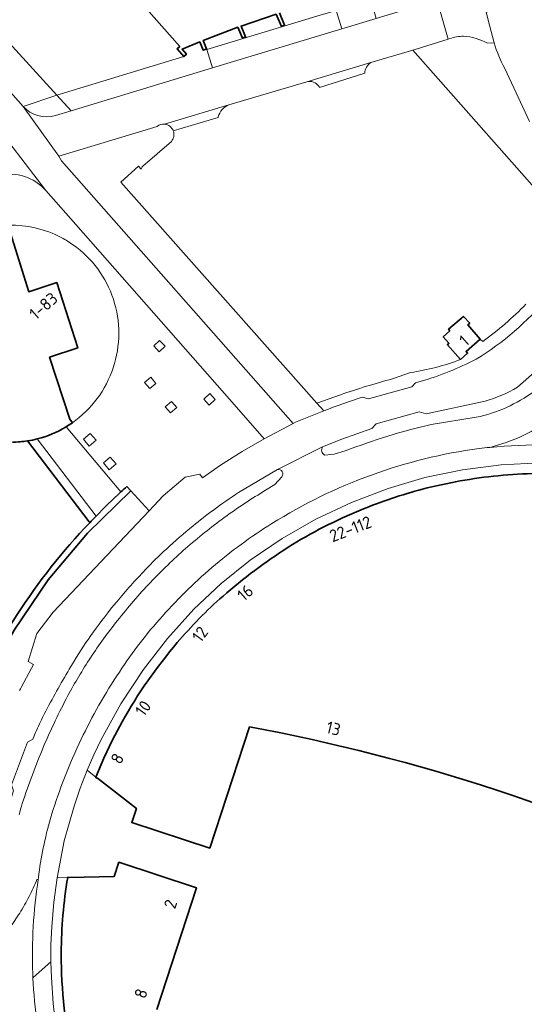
# Model space of a CAD drawing. Extents: x 150256 to 156914, y 461459 to 469481.
# Tile 538 of 656: x 154208 to 154264, y 467889 to 467999. Entities that reach past the tile are written whole.
import ezdxf
from ezdxf.enums import TextEntityAlignment as Align

# ---------------------------------------------------------------- set-up
doc = ezdxf.new("R2010")
doc.units = 0
doc.header["$LTSCALE"] = 0.75
for name, color, linetype, lineweight in [('B-RO-GK-BESCHOEIING-G', 251, 'GK-BESCHOEIING', 35), ('B-RO-GK-KADEMUUR-GV', 251, 'CONTINUOUS', 35), ('B-RO-GR-BEPLANTING_CULTUUR_BODEMBEDEKKER-GV', 251, 'CONTINUOUS', 18), ('B-RO-GR-GROENVOORZIENING-GV', 251, 'CONTINUOUS', 18), ('B-RO-OG-BEBOUWING-GV', 6, 'CONTINUOUS', 35), ('B-RO-OG-BEBOUWING-T18', 1, 'CONTINUOUS', 18), ('B-RO-OG-WATER_MEER-GV', 251, 'CONTINUOUS', 18), ('B-RO-VH-VERHARDING_ASFALT-GV', 251, 'CONTINUOUS', 18), ('B-RO-VH-VERHARDING_BETON-GV', 251, 'CONTINUOUS', 18), ('B-RO-VH-VERHARDING_BETONSTRAATSTEEN-GV', 251, 'CONTINUOUS', 18), ('B-RO-VH-VERHARDING_OPEN-GV', 251, 'CONTINUOUS', 18), ('B-RO-VH-VERHARDING_STRAATBAKSTEEN-GV', 251, 'CONTINUOUS', 18), ('B-RO-VH-VERHARDING_TEGEL-GV', 251, 'CONTINUOUS', 18)]:
    doc.layers.add(name, color=color, linetype=linetype, lineweight=lineweight)
doc.styles.add('NLCS-ISO-M200-T18', font='NLCS-ISO.ttf', dxfattribs={"height": 360})
doc.linetypes.add('GK-BESCHOEIING', pattern='A,30,-5,[1,NLCS.SHX,S=1,R=0,X=0,Y=0],-5', length=40)

msp = doc.modelspace()

# ---------------------------------------------------------------- linework, layer by layer
at = {"layer": 'B-RO-GK-BESCHOEIING-G'}
msp.add_lwpolyline([(154208.546, 467951.971), (154215.379, 467942.981)], dxfattribs=at)
msp.add_lwpolyline([(154208.546, 467951.971), (154215.379, 467942.981)], dxfattribs=at)
at = {"layer": 'B-RO-GK-KADEMUUR-GV'}
msp.add_lwpolyline([(154201.349, 467921.162), (154199.557, 467916.163), (154200.155, 467915.898), (154201.194, 467918.795), (154203.825, 467925.017), (154207.056, 467930.946), (154210.86, 467936.529), (154215.194, 467941.706), (154220.02, 467946.426), (154219.582, 467946.913)], dxfattribs=at)
msp.add_lwpolyline([(154201.349, 467921.162), (154199.557, 467916.163), (154200.155, 467915.898), (154201.194, 467918.795), (154203.825, 467925.017), (154207.056, 467930.946), (154210.86, 467936.529), (154215.194, 467941.706), (154220.02, 467946.426), (154219.582, 467946.913)], dxfattribs=at)
for points in [[(154219.582, 467946.913, 0.0031279), (154218.914, 467946.305)], [(154219.582, 467946.913, 0.0031279), (154218.914, 467946.305)], [(154218.914, 467946.305, 0.0137661), (154216.154, 467943.617)], [(154218.914, 467946.305, 0.0137661), (154216.154, 467943.617)], [(154216.154, 467943.617, 0.0048955), (154215.45, 467942.888)], [(154216.154, 467943.617, 0.0048955), (154215.45, 467942.888)], [(154215.45, 467942.888, 0.0930284), (154201.349, 467921.162)], [(154215.45, 467942.888, 0.0930284), (154201.349, 467921.162)]]:
    msp.add_lwpolyline(points, format="xyb", dxfattribs=at)
at = {"layer": 'B-RO-GR-BEPLANTING_CULTUUR_BODEMBEDEKKER-GV'}
for points in [[(154212.823, 467953.529, -0.0749354), (154209.633, 467952.197)], [(154212.823, 467953.529, -0.0749354), (154209.633, 467952.197)], [(154216.154, 467943.617, -0.0137661), (154218.914, 467946.305)], [(154216.154, 467943.617, -0.0137661), (154218.914, 467946.305)]]:
    msp.add_lwpolyline(points, format="xyb", dxfattribs=at)
for points in [[(154218.914, 467946.305), (154212.823, 467953.529)], [(154218.914, 467946.305), (154212.823, 467953.529)], [(154209.633, 467952.197), (154216.154, 467943.617)], [(154209.633, 467952.197), (154216.154, 467943.617)]]:
    msp.add_lwpolyline(points, dxfattribs=at)
at = {"layer": 'B-RO-GR-GROENVOORZIENING-GV'}
for points in [[(154222.56, 467962.524), (154223.177, 467961.868), (154223.833, 467962.485), (154223.216, 467963.141)], [(154222.56, 467962.524), (154223.177, 467961.868), (154223.833, 467962.485), (154223.216, 467963.141)], [(154221.542, 467958.471), (154222.127, 467957.788), (154222.811, 467958.373), (154222.226, 467959.056)], [(154221.542, 467958.471), (154222.127, 467957.788), (154222.811, 467958.373), (154222.226, 467959.056)], [(154229.387, 467956.563), (154228.78, 467957.226), (154228.116, 467956.619), (154228.723, 467955.955)], [(154229.387, 467956.563), (154228.78, 467957.226), (154228.116, 467956.619), (154228.723, 467955.955)], [(154225.116, 467955.679), (154224.531, 467956.362), (154223.847, 467955.777), (154224.432, 467955.094)], [(154225.116, 467955.679), (154224.531, 467956.362), (154223.847, 467955.777), (154224.432, 467955.094)], [(154214.758, 467952.166), (154215.402, 467951.401), (154216.167, 467952.046), (154215.522, 467952.81)], [(154214.758, 467952.166), (154215.402, 467951.401), (154216.167, 467952.046), (154215.522, 467952.81)], [(154216.976, 467949.535), (154217.62, 467948.771), (154218.385, 467949.415), (154217.74, 467950.18)], [(154216.976, 467949.535), (154217.62, 467948.771), (154218.385, 467949.415), (154217.74, 467950.18)]]:
    msp.add_lwpolyline(points, close=True, dxfattribs=at)
at = {"layer": 'B-RO-OG-BEBOUWING-GV'}
for points in [[(154221.746, 468000), (154225.448, 467995.799), (154225.147, 467995.536), (154225.9, 467994.675), (154226.194, 467994.951), (154225.711, 467995.5), (154227.682, 467996.309), (154228.06, 467995.4), (154228.429, 467995.558), (154228.058, 467996.472), (154231.897, 467997.937), (154232.411, 467996.713), (154232.77, 467996.87), (154232.27, 467998.074), (154236.153, 467999.397), (154236.734, 467998.026), (154237.101, 467998.187), (154236.537, 467999.535)], [(154221.746, 468000), (154225.448, 467995.799), (154225.147, 467995.536), (154225.9, 467994.675), (154226.194, 467994.951), (154225.711, 467995.5), (154227.682, 467996.309), (154228.06, 467995.4), (154228.429, 467995.558), (154228.058, 467996.472), (154231.897, 467997.937), (154232.411, 467996.713), (154232.77, 467996.87), (154232.27, 467998.074), (154236.153, 467999.397), (154236.734, 467998.026), (154237.101, 467998.187), (154236.537, 467999.535)], [(154213.528, 467953.991), (154213.251, 467954.395), (154211.001, 467961.28), (154214.129, 467962.302), (154211.798, 467969.571), (154208.68, 467968.55), (154206.466, 467975.636), (154206.481, 467975.951), (154205.839, 467975.943), (154205.201, 467975.864)], [(154213.528, 467953.991), (154213.251, 467954.395), (154211.001, 467961.28), (154214.129, 467962.302), (154211.798, 467969.571), (154208.68, 467968.55), (154206.466, 467975.636), (154206.481, 467975.951), (154205.839, 467975.943), (154205.201, 467975.864)], [(154219.044, 467920.753), (154217.991, 467918.749), (154217.026, 467916.702), (154216.151, 467914.615), (154216.127, 467914.559), (154216.24, 467914.513), (154216.324, 467914.479), (154220.644, 467911.118), (154220.124, 467909.571), (154228.786, 467906.727), (154233.185, 467920.211)], [(154219.044, 467920.753), (154217.991, 467918.749), (154217.026, 467916.702), (154216.151, 467914.615), (154216.127, 467914.559), (154216.24, 467914.513), (154216.324, 467914.479), (154220.644, 467911.118), (154220.124, 467909.571), (154228.786, 467906.727), (154233.185, 467920.211)], [(154222.899, 467888.808), (154227.322, 467902.302), (154218.689, 467905.147), (154218.166, 467903.568), (154213.175, 467903.466), (154213.016, 467903.491), (154213.011, 467903.464)], [(154222.899, 467888.808), (154227.322, 467902.302), (154218.689, 467905.147), (154218.166, 467903.568), (154213.175, 467903.466), (154213.016, 467903.491), (154213.011, 467903.464)]]:
    msp.add_lwpolyline(points, dxfattribs=at)
msp.add_lwpolyline([(154256.632, 467961.026), (154257.42, 467961.724), (154257.253, 467961.912), (154258.803, 467963.281), (154257.436, 467964.873), (154257.655, 467965.066), (154256.95, 467965.818), (154255.296, 467964.391), (154255.439, 467964.207), (154254.716, 467963.557), (154255.346, 467962.822), (154255.179, 467962.667)], close=True, dxfattribs=at)
msp.add_lwpolyline([(154256.632, 467961.026), (154257.42, 467961.724), (154257.253, 467961.912), (154258.803, 467963.281), (154257.436, 467964.873), (154257.655, 467965.066), (154256.95, 467965.818), (154255.296, 467964.391), (154255.439, 467964.207), (154254.716, 467963.557), (154255.346, 467962.822), (154255.179, 467962.667)], close=True, dxfattribs=at)
for points in [[(154209.633, 467952.197, 0.0749354), (154212.823, 467953.529)], [(154209.633, 467952.197, 0.0749354), (154212.823, 467953.529)], [(154212.823, 467953.529, 0.0197447), (154213.528, 467953.991)], [(154212.823, 467953.529, 0.0197447), (154213.528, 467953.991)], [(154208.546, 467951.971, 0.0238447), (154209.633, 467952.197)], [(154208.546, 467951.971, 0.0238447), (154209.633, 467952.197)], [(154206.881, 467951.837, 0.0360443), (154208.546, 467951.971)], [(154206.881, 467951.837, 0.0360443), (154208.546, 467951.971)], [(154260.811, 467948.108, 0.0395714), (154252.422, 467946.612)], [(154260.811, 467948.108, 0.0395714), (154252.422, 467946.612)], [(154269.404, 467948.257, 0.0410817), (154260.811, 467948.108)], [(154269.404, 467948.257, 0.0410817), (154260.811, 467948.108)], [(154252.422, 467946.612, 0.0314123), (154245.606, 467944.33)], [(154252.422, 467946.612, 0.0314123), (154245.606, 467944.33)], [(154245.606, 467944.33, 0.0421571), (154237.481, 467940.157)], [(154245.606, 467944.33, 0.0421571), (154237.481, 467940.157)], [(154237.481, 467940.157, 0.034292), (154230.255, 467934.725)], [(154237.481, 467940.157, 0.034292), (154230.255, 467934.725)], [(154230.255, 467934.725, 0.039127), (154225.176, 467929.555)], [(154230.255, 467934.725, 0.039127), (154225.176, 467929.555)], [(154225.176, 467929.555, 0.0480971), (154219.044, 467920.753)], [(154225.176, 467929.555, 0.0480971), (154219.044, 467920.753)], [(154233.185, 467920.211, -0.0669364), (154286.936, 467902.503)], [(154233.185, 467920.211, -0.0669364), (154286.936, 467902.503)], [(154213.011, 467903.464, 0.0401032), (154212.295, 467895.085)], [(154213.011, 467903.464, 0.0401032), (154212.295, 467895.085)], [(154212.295, 467895.085, 0.0120676), (154212.333, 467892.764)], [(154212.295, 467895.085, 0.0120676), (154212.333, 467892.764)], [(154212.333, 467892.764, 0.0534137), (154214.186, 467880.504)], [(154212.333, 467892.764, 0.0534137), (154214.186, 467880.504)]]:
    msp.add_lwpolyline(points, format="xyb", dxfattribs=at)
at = {"layer": 'B-RO-OG-WATER_MEER-GV'}
for points in [[(154208.546, 467951.971, -0.0360443), (154206.881, 467951.837)], [(154208.546, 467951.971, -0.0360443), (154206.881, 467951.837)], [(154201.349, 467921.162, -0.0930284), (154215.45, 467942.888)], [(154201.349, 467921.162, -0.0930284), (154215.45, 467942.888)]]:
    msp.add_lwpolyline(points, format="xyb", dxfattribs=at)
msp.add_lwpolyline([(154215.45, 467942.888), (154215.379, 467942.981), (154208.546, 467951.971)], dxfattribs=at)
msp.add_lwpolyline([(154215.45, 467942.888), (154215.379, 467942.981), (154208.546, 467951.971)], dxfattribs=at)
at = {"layer": 'B-RO-VH-VERHARDING_ASFALT-GV'}
for points in [[(154204.119, 467988.195), (154204.125, 467988.185), (154210.565, 467979.817), (154210.572, 467979.809), (154213.916, 467976.007), (154231.238, 467956.318), (154234.816, 467952.191), (154238.036, 467953.903), (154212.325, 467983.108), (154212.019, 467983.607), (154208.057, 467989.142), (154178.178, 468023.026), (154147.576, 468057.813), (154142.737, 468053.616)], [(154204.119, 467988.195), (154204.125, 467988.185), (154210.565, 467979.817), (154210.572, 467979.809), (154213.916, 467976.007), (154231.238, 467956.318), (154234.816, 467952.191), (154238.036, 467953.903), (154212.325, 467983.108), (154212.019, 467983.607), (154208.057, 467989.142), (154178.178, 468023.026), (154147.576, 468057.813), (154142.737, 468053.616)], [(154266.991, 468001.73), (154263.705, 468000.8), (154259.469, 467999.602), (154259.83, 467998.187), (154260.357, 467996.221)], [(154266.991, 468001.73), (154263.705, 468000.8), (154259.469, 467999.602), (154259.83, 467998.187), (154260.357, 467996.221)], [(154253.309, 468000.765), (154253.002, 468000.672), (154247.26, 467998.932), (154243.432, 467997.773), (154229.076, 467993.423), (154213.389, 467988.671), (154211.647, 467988.143)], [(154253.309, 468000.765), (154253.002, 468000.672), (154247.26, 467998.932), (154243.432, 467997.773), (154229.076, 467993.423), (154213.389, 467988.671), (154211.647, 467988.143)], [(154223.766, 467987.166), (154230.891, 467989.329), (154239.56, 467991.885), (154246.684, 467994.019), (154251.343, 467995.414), (154251.71, 467995.524), (154255.256, 467996.636), (154254.011, 468001.048)], [(154223.766, 467987.166), (154230.891, 467989.329), (154239.56, 467991.885), (154246.684, 467994.019), (154251.343, 467995.414), (154251.71, 467995.524), (154255.256, 467996.636), (154254.011, 468001.048)], [(154261.53, 467993.365), (154264.275, 467987.466)], [(154261.53, 467993.365), (154264.275, 467987.466)], [(154210.565, 467979.817), (154204.125, 467988.185)], [(154210.565, 467979.817), (154204.125, 467988.185)], [(154208.057, 467989.142), (154212.019, 467983.607), (154222.952, 467986.932)], [(154208.057, 467989.142), (154212.019, 467983.607), (154222.952, 467986.932)], [(154259.884, 467951.258), (154261.712, 467951.79), (154263.126, 467952.339), (154264.487, 467953.011), (154265.784, 467953.798), (154267.007, 467954.696), (154277.422, 467963.858), (154278.526, 467964.829), (154280.529, 467966.644), (154278.203, 467969.44), (154264.777, 467957.479)], [(154259.884, 467951.258), (154261.712, 467951.79), (154263.126, 467952.339), (154264.487, 467953.011), (154265.784, 467953.798), (154267.007, 467954.696), (154277.422, 467963.858), (154278.526, 467964.829), (154280.529, 467966.644), (154278.203, 467969.44), (154264.777, 467957.479)], [(154258.368, 467954.604), (154253.371, 467953.808)], [(154258.368, 467954.604), (154253.371, 467953.808)], [(154216.154, 467943.617), (154209.633, 467952.197)], [(154216.154, 467943.617), (154209.633, 467952.197)], [(154208.546, 467951.971), (154215.379, 467942.981), (154215.45, 467942.888)], [(154208.546, 467951.971), (154215.379, 467942.981), (154215.45, 467942.888)], [(154241.312, 467951.319), (154236.303, 467948.796)], [(154241.312, 467951.319), (154236.303, 467948.796)], [(154243.819, 467950.874), (154242.601, 467950.487), (154241.542, 467950.408)], [(154243.819, 467950.874), (154242.601, 467950.487), (154241.542, 467950.408)], [(154236.793, 467947.979), (154236.018, 467947.122), (154234.989, 467946.502)], [(154236.793, 467947.979), (154236.018, 467947.122), (154234.989, 467946.502)], [(154209.59, 467903.25), (154209.736, 467903.239), (154209.751, 467903.452)], [(154209.59, 467903.25), (154209.736, 467903.239), (154209.751, 467903.452)]]:
    msp.add_lwpolyline(points, dxfattribs=at)
for points in [[(154260.357, 467996.221, 0.0430035), (154261.53, 467993.365)], [(154260.357, 467996.221, 0.0430035), (154261.53, 467993.365)], [(154211.647, 467988.143, -0.2866049), (154208.057, 467989.142)], [(154211.647, 467988.143, -0.2866049), (154208.057, 467989.142)], [(154222.952, 467986.932, -0.189101), (154223.766, 467987.166)], [(154222.952, 467986.932, -0.189101), (154223.766, 467987.166)], [(154205.393, 467981.534, -0.2646667), (154210.565, 467979.817)], [(154205.393, 467981.534, -0.2646667), (154210.565, 467979.817)], [(154264.777, 467957.479, -0.1083965), (154258.368, 467954.604)], [(154264.777, 467957.479, -0.1083965), (154258.368, 467954.604)], [(154253.371, 467953.808, 0.0328595), (154243.819, 467950.874)], [(154253.371, 467953.808, 0.0328595), (154243.819, 467950.874)], [(154209.633, 467952.197, -0.0238447), (154208.546, 467951.971)], [(154209.633, 467952.197, -0.0238447), (154208.546, 467951.971)], [(154235.67, 467942.784, -0.1064265), (154258.691, 467951.136)], [(154235.67, 467942.784, -0.1064265), (154258.691, 467951.136)], [(154241.542, 467950.408, -0.4370173), (154241.312, 467951.319)], [(154241.542, 467950.408, -0.4370173), (154241.312, 467951.319)], [(154258.691, 467951.136, -0.0050621), (154259.884, 467951.258)], [(154258.691, 467951.136, -0.0050621), (154259.884, 467951.258)], [(154236.303, 467948.796, -0.7105314), (154236.793, 467947.979)], [(154236.303, 467948.796, -0.7105314), (154236.793, 467947.979)], [(154234.989, 467946.502, 0.0229647), (154230.398, 467943.46)], [(154234.989, 467946.502, 0.0229647), (154230.398, 467943.46)], [(154215.45, 467942.888, -0.0048955), (154216.154, 467943.617)], [(154215.45, 467942.888, -0.0048955), (154216.154, 467943.617)], [(154230.398, 467943.46, 0.0229985), (154226.103, 467940.013)], [(154230.398, 467943.46, 0.0229985), (154226.103, 467940.013)], [(154232.265, 467940.474, -0.0204913), (154235.67, 467942.784)], [(154232.265, 467940.474, -0.0204913), (154235.67, 467942.784)], [(154226.103, 467940.013, 0.023152), (154222.212, 467936.259)], [(154226.103, 467940.013, 0.023152), (154222.212, 467936.259)], [(154229.031, 467937.908, -0.0186121), (154232.265, 467940.474)], [(154229.031, 467937.908, -0.0186121), (154232.265, 467940.474)], [(154226.016, 467935.135, -0.01867), (154229.031, 467937.908)], [(154226.016, 467935.135, -0.01867), (154229.031, 467937.908)], [(154222.212, 467936.259, 0.0223078), (154218.532, 467932.01)], [(154222.212, 467936.259, 0.0223078), (154218.532, 467932.01)], [(154223.192, 467932.131, -0.0185347), (154226.016, 467935.135)], [(154223.192, 467932.131, -0.0185347), (154226.016, 467935.135)], [(154218.532, 467932.01, 0.0220864), (154215.549, 467927.886)], [(154218.532, 467932.01, 0.0220864), (154215.549, 467927.886)], [(154220.775, 467929.156, -0.0185394), (154223.192, 467932.131)], [(154220.775, 467929.156, -0.0185394), (154223.192, 467932.131)], [(154218.473, 467925.87, -0.0175603), (154220.775, 467929.156)], [(154218.473, 467925.87, -0.0175603), (154220.775, 467929.156)], [(154215.549, 467927.886, 0.0231234), (154213.038, 467923.667)], [(154215.549, 467927.886, 0.0231234), (154213.038, 467923.667)], [(154216.215, 467922.122, -0.0176375), (154218.473, 467925.87)], [(154216.215, 467922.122, -0.0176375), (154218.473, 467925.87)], [(154213.038, 467923.667, 0.0228318), (154210.335, 467918.011)], [(154213.038, 467923.667, 0.0228318), (154210.335, 467918.011)], [(154214.286, 467918.34, -0.017697), (154216.215, 467922.122)], [(154214.286, 467918.34, -0.017697), (154216.215, 467922.122)], [(154212.447, 467913.995, -0.0177554), (154214.286, 467918.34)], [(154212.447, 467913.995, -0.0177554), (154214.286, 467918.34)], [(154210.335, 467918.011, 0.0216724), (154207.97, 467911.694)], [(154210.335, 467918.011, 0.0216724), (154207.97, 467911.694)], [(154211.111, 467910.025, -0.0206858), (154212.447, 467913.995)], [(154211.111, 467910.025, -0.0206858), (154212.447, 467913.995)], [(154207.97, 467911.694, 0.0208931), (154207.609, 467910.409)], [(154207.97, 467911.694, 0.0208931), (154207.609, 467910.409)], [(154210.299, 467906.766, -0.0202916), (154211.111, 467910.025)], [(154210.299, 467906.766, -0.0202916), (154211.111, 467910.025)], [(154209.751, 467903.452, -0.0205557), (154210.299, 467906.766)], [(154209.751, 467903.452, -0.0205557), (154210.299, 467906.766)], [(154208.722, 467901.335, 0.0240503), (154209.59, 467903.25)], [(154208.722, 467901.335, 0.0240503), (154209.59, 467903.25)], [(154207.682, 467899.507, 0.0238272), (154208.722, 467901.335)], [(154207.682, 467899.507, 0.0238272), (154208.722, 467901.335)], [(154206.525, 467897.844, 0.023414), (154207.682, 467899.507)], [(154206.525, 467897.844, 0.023414), (154207.682, 467899.507)]]:
    msp.add_lwpolyline(points, format="xyb", dxfattribs=at)
at = {"layer": 'B-RO-VH-VERHARDING_BETON-GV'}
for points in [[(154266.294, 467967.928, -0.0849222), (154258.369, 467961.063)], [(154266.294, 467967.928, -0.0849222), (154258.369, 467961.063)], [(154258.369, 467961.063, -0.0478476), (154252.263, 467958.605)], [(154258.369, 467961.063, -0.0478476), (154252.263, 467958.605)], [(154259.355, 467956.39, 0.0681731), (154262.947, 467957.949)], [(154259.355, 467956.39, 0.0681731), (154262.947, 467957.949)], [(154245.69, 467956.84, 0.0126736), (154241.441, 467955.308)], [(154245.69, 467956.84, 0.0126736), (154241.441, 467955.308)], [(154241.441, 467955.308, 0.0041682), (154239.952, 467954.712)], [(154241.441, 467955.308, 0.0041682), (154239.952, 467954.712)], [(154229.19, 467944.29, -0.0119271), (154231.994, 467946.249)], [(154229.19, 467944.29, -0.0119271), (154231.994, 467946.249)], [(154226.927, 467942.531, -0.0144431), (154229.19, 467944.29)], [(154226.927, 467942.531, -0.0144431), (154229.19, 467944.29)], [(154223.966, 467939.955, -0.0135426), (154226.927, 467942.531)], [(154223.966, 467939.955, -0.0135426), (154226.927, 467942.531)], [(154221.618, 467937.647, -0.0163218), (154223.966, 467939.955)], [(154221.618, 467937.647, -0.0163218), (154223.966, 467939.955)], [(154218.448, 467934.09, -0.0164889), (154221.618, 467937.647)], [(154218.448, 467934.09, -0.0164889), (154221.618, 467937.647)], [(154215.867, 467930.748, -0.0187563), (154218.448, 467934.09)], [(154215.867, 467930.748, -0.0187563), (154218.448, 467934.09)], [(154213.735, 467927.516, -0.0186242), (154215.867, 467930.748)], [(154213.735, 467927.516, -0.0186242), (154215.867, 467930.748)], [(154210.933, 467922.626, -0.0127207), (154213.735, 467927.516)], [(154210.933, 467922.626, -0.0127207), (154213.735, 467927.516)], [(154209.987, 467920.759, -0.0138885), (154210.933, 467922.626)], [(154209.987, 467920.759, -0.0138885), (154210.933, 467922.626)], [(154209.137, 467918.847, -0.013684), (154209.987, 467920.759)], [(154209.137, 467918.847, -0.013684), (154209.987, 467920.759)]]:
    msp.add_lwpolyline(points, format="xyb", dxfattribs=at)
for points in [[(154262.947, 467957.949), (154272.677, 467966.526)], [(154262.947, 467957.949), (154272.677, 467966.526)], [(154252.263, 467958.605), (154251.638, 467958.438), (154251.216, 467957.992), (154246.404, 467956.661), (154245.69, 467956.84)], [(154252.263, 467958.605), (154251.638, 467958.438), (154251.216, 467957.992), (154246.404, 467956.661), (154245.69, 467956.84)], [(154231.994, 467946.249), (154236.303, 467948.796), (154241.312, 467951.319), (154243.463, 467952.175), (154246.787, 467953.339), (154247.267, 467953.866), (154252.039, 467955.217), (154252.807, 467954.986), (154259.355, 467956.39)], [(154231.994, 467946.249), (154236.303, 467948.796), (154241.312, 467951.319), (154243.463, 467952.175), (154246.787, 467953.339), (154247.267, 467953.866), (154252.039, 467955.217), (154252.807, 467954.986), (154259.355, 467956.39)], [(154239.952, 467954.712), (154238.296, 467954.041), (154238.036, 467953.903), (154234.816, 467952.191), (154232.367, 467950.791), (154229.985, 467949.284), (154227.966, 467947.889), (154227.674, 467948.297), (154226.051, 467947.949), (154223.616, 467945.861), (154222.042, 467944.197), (154211.402, 467932.952), (154209.585, 467930.555), (154208.619, 467927.463), (154209.221, 467927.124), (154208.989, 467926.733), (154207.829, 467924.591), (154207.754, 467924.431), (154207.665, 467924.253)], [(154239.952, 467954.712), (154238.296, 467954.041), (154238.036, 467953.903), (154234.816, 467952.191), (154232.367, 467950.791), (154229.985, 467949.284), (154227.966, 467947.889), (154227.674, 467948.297), (154226.051, 467947.949), (154223.616, 467945.861), (154222.042, 467944.197), (154211.402, 467932.952), (154209.585, 467930.555), (154208.619, 467927.463), (154209.221, 467927.124), (154208.989, 467926.733), (154207.829, 467924.591), (154207.754, 467924.431), (154207.665, 467924.253)], [(154206.706, 467912.181), (154206.982, 467913.086), (154206.768, 467913.774), (154208.564, 467918.505), (154209.137, 467918.847)], [(154206.706, 467912.181), (154206.982, 467913.086), (154206.768, 467913.774), (154208.564, 467918.505), (154209.137, 467918.847)]]:
    msp.add_lwpolyline(points, dxfattribs=at)
at = {"layer": 'B-RO-VH-VERHARDING_BETONSTRAATSTEEN-GV'}
for points in [[(154259.634, 467996.166), (154260.357, 467996.221), (154259.83, 467998.187), (154259.469, 467999.602), (154258.091, 468004.998), (154257.936, 468004.964), (154257.477, 468004.863), (154256.5, 468003.212)], [(154259.634, 467996.166), (154260.357, 467996.221), (154259.83, 467998.187), (154259.469, 467999.602), (154258.091, 468004.998), (154257.936, 468004.964), (154257.477, 468004.863), (154256.5, 468003.212)], [(154254.011, 468001.048), (154255.256, 467996.636), (154255.436, 467996.692)], [(154254.011, 468001.048), (154255.256, 467996.636), (154255.436, 467996.692)], [(154255.436, 467996.692), (154255.256, 467996.636), (154251.71, 467995.524), (154251.343, 467995.414), (154267.962, 467976.581)], [(154255.436, 467996.692), (154255.256, 467996.636), (154251.71, 467995.524), (154251.343, 467995.414), (154267.962, 467976.581)], [(154260.357, 467996.221), (154259.634, 467996.166)], [(154260.357, 467996.221), (154259.634, 467996.166)], [(154246.684, 467994.019), (154239.56, 467991.885)], [(154246.684, 467994.019), (154239.56, 467991.885)], [(154240.982, 467991.264), (154245.998, 467992.831)], [(154240.982, 467991.264), (154245.998, 467992.831)], [(154264.275, 467987.466), (154261.53, 467993.365)], [(154264.275, 467987.466), (154261.53, 467993.365)], [(154211.803, 467990.409), (154208.057, 467989.142)], [(154211.803, 467990.409), (154208.057, 467989.142)], [(154211.647, 467988.143), (154213.389, 467988.671), (154211.803, 467990.409)], [(154211.647, 467988.143), (154213.389, 467988.671), (154211.803, 467990.409)], [(154230.891, 467989.329), (154223.766, 467987.166)], [(154230.891, 467989.329), (154223.766, 467987.166)], [(154224.738, 467986.425), (154229.722, 467987.928), (154229.733, 467987.973)], [(154224.738, 467986.425), (154229.722, 467987.928), (154229.733, 467987.973)], [(154222.952, 467986.932), (154212.019, 467983.607), (154212.325, 467983.108), (154238.036, 467953.903), (154238.296, 467954.041), (154239.952, 467954.712)], [(154222.952, 467986.932), (154212.019, 467983.607), (154212.325, 467983.108), (154238.036, 467953.903), (154238.296, 467954.041), (154239.952, 467954.712)], [(154221.37, 467982.519), (154224.531, 467985.257)], [(154221.37, 467982.519), (154224.531, 467985.257)], [(154240.691, 467956.154), (154218.898, 467980.73), (154220.89, 467982.505), (154221.178, 467982.159)], [(154240.691, 467956.154), (154218.898, 467980.73), (154220.89, 467982.505), (154221.178, 467982.159)], [(154213.916, 467976.007), (154210.572, 467979.809), (154210.565, 467979.817)], [(154213.916, 467976.007), (154210.572, 467979.809), (154210.565, 467979.817)], [(154219.582, 467946.913), (154220.02, 467946.426), (154222.042, 467944.197), (154223.616, 467945.861), (154226.051, 467947.949), (154227.674, 467948.297), (154227.966, 467947.889), (154229.985, 467949.284), (154232.367, 467950.791), (154234.816, 467952.191), (154231.238, 467956.318), (154213.916, 467976.007)], [(154219.582, 467946.913), (154220.02, 467946.426), (154222.042, 467944.197), (154223.616, 467945.861), (154226.051, 467947.949), (154227.674, 467948.297), (154227.966, 467947.889), (154229.985, 467949.284), (154232.367, 467950.791), (154234.816, 467952.191), (154231.238, 467956.318), (154213.916, 467976.007)], [(154272.677, 467966.526), (154262.947, 467957.949)], [(154272.677, 467966.526), (154262.947, 467957.949)], [(154259.115, 467963.028), (154258.803, 467963.281), (154257.253, 467961.912), (154257.42, 467961.724), (154256.632, 467961.026)], [(154259.115, 467963.028), (154258.803, 467963.281), (154257.253, 467961.912), (154257.42, 467961.724), (154256.632, 467961.026)], [(154291.887, 467945.32), (154292.918, 467946.209), (154281.662, 467959.029), (154277.422, 467963.858), (154267.007, 467954.696), (154265.784, 467953.798), (154264.487, 467953.011), (154263.126, 467952.339), (154261.712, 467951.79), (154259.884, 467951.258)], [(154291.887, 467945.32), (154292.918, 467946.209), (154281.662, 467959.029), (154277.422, 467963.858), (154267.007, 467954.696), (154265.784, 467953.798), (154264.487, 467953.011), (154263.126, 467952.339), (154261.712, 467951.79), (154259.884, 467951.258)], [(154245.69, 467956.84), (154246.404, 467956.661), (154251.216, 467957.992), (154251.638, 467958.438), (154252.263, 467958.605)], [(154245.69, 467956.84), (154246.404, 467956.661), (154251.216, 467957.992), (154251.638, 467958.438), (154252.263, 467958.605)], [(154251.078, 467959.571), (154249.072, 467958.87)], [(154251.078, 467959.571), (154249.072, 467958.87)], [(154243.306, 467957.102), (154240.691, 467956.154), (154241.441, 467955.308)], [(154243.306, 467957.102), (154240.691, 467956.154), (154241.441, 467955.308)], [(154259.355, 467956.39), (154252.807, 467954.986), (154252.039, 467955.217), (154247.267, 467953.866), (154246.787, 467953.339), (154243.463, 467952.175), (154241.312, 467951.319)], [(154259.355, 467956.39), (154252.807, 467954.986), (154252.039, 467955.217), (154247.267, 467953.866), (154246.787, 467953.339), (154243.463, 467952.175), (154241.312, 467951.319)], [(154241.441, 467955.308), (154240.691, 467956.154)], [(154241.441, 467955.308), (154240.691, 467956.154)], [(154253.371, 467953.808), (154258.368, 467954.604)], [(154253.371, 467953.808), (154258.368, 467954.604)], [(154212.823, 467953.529), (154218.914, 467946.305)], [(154212.823, 467953.529), (154218.914, 467946.305)], [(154241.542, 467950.408), (154242.601, 467950.487), (154243.819, 467950.874)], [(154241.542, 467950.408), (154242.601, 467950.487), (154243.819, 467950.874)], [(154209.135, 467892.787), (154209.154, 467892.32), (154209.854, 467892.937), (154211.14, 467894.069), (154211.154, 467896.026), (154211.234, 467897.977), (154211.465, 467900.715), (154211.829, 467903.44), (154212.634, 467907.524), (154213.714, 467911.382), (154214.403, 467913.391), (154215.176, 467915.373), (154215.927, 467917.093), (154216.736, 467918.786), (154218.927, 467922.773), (154221.416, 467926.577), (154224.074, 467930.035), (154227.007, 467933.266), (154230.038, 467936.12), (154233.287, 467938.724), (154236.838, 467941.133), (154240.558, 467943.266), (154244.505, 467945.137), (154248.585, 467946.693), (154252.665, 467947.902), (154256.834, 467948.777), (154261.136, 467949.333), (154265.469, 467949.546)], [(154209.135, 467892.787), (154209.154, 467892.32), (154209.854, 467892.937), (154211.14, 467894.069), (154211.154, 467896.026), (154211.234, 467897.977), (154211.465, 467900.715), (154211.829, 467903.44), (154212.634, 467907.524), (154213.714, 467911.382), (154214.403, 467913.391), (154215.176, 467915.373), (154215.927, 467917.093), (154216.736, 467918.786), (154218.927, 467922.773), (154221.416, 467926.577), (154224.074, 467930.035), (154227.007, 467933.266), (154230.038, 467936.12), (154233.287, 467938.724), (154236.838, 467941.133), (154240.558, 467943.266), (154244.505, 467945.137), (154248.585, 467946.693), (154252.665, 467947.902), (154256.834, 467948.777), (154261.136, 467949.333), (154265.469, 467949.546)], [(154236.303, 467948.796), (154231.994, 467946.249)], [(154236.303, 467948.796), (154231.994, 467946.249)], [(154234.989, 467946.502), (154236.018, 467947.122), (154236.793, 467947.979)], [(154234.989, 467946.502), (154236.018, 467947.122), (154236.793, 467947.979)], [(154207.665, 467924.253), (154207.754, 467924.431), (154207.829, 467924.591), (154208.989, 467926.733), (154209.221, 467927.124), (154208.619, 467927.463), (154209.585, 467930.555), (154211.402, 467932.952), (154222.042, 467944.197), (154220.02, 467946.426), (154215.194, 467941.706), (154210.86, 467936.529), (154207.056, 467930.946)], [(154207.665, 467924.253), (154207.754, 467924.431), (154207.829, 467924.591), (154208.989, 467926.733), (154209.221, 467927.124), (154208.619, 467927.463), (154209.585, 467930.555), (154211.402, 467932.952), (154222.042, 467944.197), (154220.02, 467946.426), (154215.194, 467941.706), (154210.86, 467936.529), (154207.056, 467930.946)], [(154209.137, 467918.847), (154208.564, 467918.505), (154206.768, 467913.774), (154206.982, 467913.086), (154206.706, 467912.181)], [(154209.137, 467918.847), (154208.564, 467918.505), (154206.768, 467913.774), (154206.982, 467913.086), (154206.706, 467912.181)], [(154209.751, 467903.452), (154209.736, 467903.239)], [(154209.751, 467903.452), (154209.736, 467903.239)], [(154211.74, 467886.573), (154211.394, 467889.444), (154211.194, 467892.333), (154211.14, 467894.069), (154209.854, 467892.937), (154209.154, 467892.32)], [(154211.74, 467886.573), (154211.394, 467889.444), (154211.194, 467892.333), (154211.14, 467894.069), (154209.854, 467892.937), (154209.154, 467892.32)]]:
    msp.add_lwpolyline(points, dxfattribs=at)
for points in [[(154243.432, 467997.773), (154242.821, 467999.788), (154241.06, 467999.303), (154228.457, 467995.466), (154229.076, 467993.423)], [(154243.432, 467997.773), (154242.821, 467999.788), (154241.06, 467999.303), (154228.457, 467995.466), (154229.076, 467993.423)], [(154222.56, 467962.524), (154223.216, 467963.141), (154223.833, 467962.485), (154223.177, 467961.868)], [(154222.56, 467962.524), (154223.216, 467963.141), (154223.833, 467962.485), (154223.177, 467961.868)], [(154221.542, 467958.471), (154222.226, 467959.056), (154222.811, 467958.373), (154222.127, 467957.788)], [(154221.542, 467958.471), (154222.226, 467959.056), (154222.811, 467958.373), (154222.127, 467957.788)], [(154229.387, 467956.563), (154228.723, 467955.955), (154228.116, 467956.619), (154228.78, 467957.226)], [(154229.387, 467956.563), (154228.723, 467955.955), (154228.116, 467956.619), (154228.78, 467957.226)], [(154225.116, 467955.679), (154224.432, 467955.094), (154223.847, 467955.777), (154224.531, 467956.362)], [(154225.116, 467955.679), (154224.432, 467955.094), (154223.847, 467955.777), (154224.531, 467956.362)], [(154214.758, 467952.166), (154215.522, 467952.81), (154216.167, 467952.046), (154215.402, 467951.401)], [(154214.758, 467952.166), (154215.522, 467952.81), (154216.167, 467952.046), (154215.402, 467951.401)], [(154216.976, 467949.535), (154217.74, 467950.18), (154218.385, 467949.415), (154217.62, 467948.771)], [(154216.976, 467949.535), (154217.74, 467950.18), (154218.385, 467949.415), (154217.62, 467948.771)]]:
    msp.add_lwpolyline(points, close=True, dxfattribs=at)
for points in [[(154256.976, 467996.952, 0.0688422), (154255.436, 467996.692)], [(154255.436, 467996.692, -0.0688422), (154256.976, 467996.952)], [(154256.976, 467996.952, 0.0688422), (154255.436, 467996.692)], [(154255.436, 467996.692, -0.0688422), (154256.976, 467996.952)], [(154259.634, 467996.166, 0.1061572), (154256.976, 467996.952)], [(154256.976, 467996.952, -0.1061572), (154259.634, 467996.166)], [(154259.634, 467996.166, 0.1061572), (154256.976, 467996.952)], [(154256.976, 467996.952, -0.1061572), (154259.634, 467996.166)], [(154261.53, 467993.365, -0.0430035), (154260.357, 467996.221)], [(154261.53, 467993.365, -0.0430035), (154260.357, 467996.221)], [(154245.998, 467992.831, -0.2573217), (154246.684, 467994.019)], [(154245.998, 467992.831, -0.2573217), (154246.684, 467994.019)], [(154239.56, 467991.885, -0.1552486), (154240.32, 467991.845)], [(154239.56, 467991.885, -0.1552486), (154240.32, 467991.845)], [(154240.32, 467991.845, -0.1543182), (154240.917, 467991.373)], [(154240.32, 467991.845, -0.1543182), (154240.917, 467991.373)], [(154240.917, 467991.373, -0.0243394), (154240.982, 467991.264)], [(154240.917, 467991.373, -0.0243394), (154240.982, 467991.264)], [(154230.152, 467988.787, -0.1163254), (154230.891, 467989.329)], [(154230.152, 467988.787, -0.1163254), (154230.891, 467989.329)], [(154208.057, 467989.142, 0.2866049), (154211.647, 467988.143)], [(154208.057, 467989.142, 0.2866049), (154211.647, 467988.143)], [(154229.733, 467987.973, -0.1172574), (154230.152, 467988.787)], [(154229.733, 467987.973, -0.1172574), (154230.152, 467988.787)], [(154223.766, 467987.166, 0.189101), (154222.952, 467986.932)], [(154223.766, 467987.166, 0.189101), (154222.952, 467986.932)], [(154223.766, 467987.166, -0.2866926), (154224.738, 467986.425)], [(154224.738, 467986.425, 0.2866926), (154223.766, 467987.166)], [(154223.766, 467987.166, -0.2866926), (154224.738, 467986.425)], [(154224.738, 467986.425, 0.2866926), (154223.766, 467987.166)], [(154224.531, 467985.257, 0.2766524), (154224.738, 467986.425)], [(154224.531, 467985.257, 0.2766524), (154224.738, 467986.425)], [(154210.565, 467979.817, 0.2646667), (154205.393, 467981.534)], [(154210.565, 467979.817, 0.2646667), (154205.393, 467981.534)], [(154221.178, 467982.159, -0.1885814), (154221.37, 467982.519)], [(154221.178, 467982.159, -0.1885814), (154221.37, 467982.519)], [(154206.481, 467975.951, -0.0615654), (154209.397, 467975.649)], [(154206.481, 467975.951, -0.0615654), (154209.397, 467975.649)], [(154209.397, 467975.649, -0.065969), (154212.341, 467974.546)], [(154209.397, 467975.649, -0.065969), (154212.341, 467974.546)], [(154212.341, 467974.546, -0.0320269), (154213.637, 467973.745)], [(154212.341, 467974.546, -0.0320269), (154213.637, 467973.745)], [(154213.637, 467973.745, -0.1605692), (154218.079, 467967.713)], [(154213.637, 467973.745, -0.1605692), (154218.079, 467967.713)], [(154218.079, 467967.713, -0.1606255), (154218.06, 467960.099)], [(154218.079, 467967.713, -0.1606255), (154218.06, 467960.099)], [(154258.369, 467961.063, 0.0849222), (154266.294, 467967.928)], [(154258.369, 467961.063, 0.0849222), (154266.294, 467967.928)], [(154263.898, 467967.173, -0.0412163), (154259.115, 467963.028)], [(154263.898, 467967.173, -0.0412163), (154259.115, 467963.028)], [(154256.632, 467961.026, -0.0545827), (154251.078, 467959.571)], [(154256.632, 467961.026, -0.0545827), (154251.078, 467959.571)], [(154252.263, 467958.605, 0.0478476), (154258.369, 467961.063)], [(154252.263, 467958.605, 0.0478476), (154258.369, 467961.063)], [(154218.06, 467960.099, -0.1597771), (154213.528, 467953.991)], [(154218.06, 467960.099, -0.1597771), (154213.528, 467953.991)], [(154249.072, 467958.87, 0.0187735), (154243.306, 467957.102)], [(154249.072, 467958.87, 0.0187735), (154243.306, 467957.102)], [(154258.368, 467954.604, 0.1083965), (154264.777, 467957.479)], [(154258.368, 467954.604, 0.1083965), (154264.777, 467957.479)], [(154262.947, 467957.949, -0.0681731), (154259.355, 467956.39)], [(154262.947, 467957.949, -0.0681731), (154259.355, 467956.39)], [(154241.441, 467955.308, -0.0126736), (154245.69, 467956.84)], [(154241.441, 467955.308, -0.0126736), (154245.69, 467956.84)], [(154239.952, 467954.712, -0.0041682), (154241.441, 467955.308)], [(154239.952, 467954.712, -0.0041682), (154241.441, 467955.308)], [(154213.528, 467953.991, -0.0197447), (154212.823, 467953.529)], [(154213.528, 467953.991, -0.0197447), (154212.823, 467953.529)], [(154243.819, 467950.874, -0.0328595), (154253.371, 467953.808)], [(154243.819, 467950.874, -0.0328595), (154253.371, 467953.808)], [(154258.691, 467951.136, 0.1064265), (154235.67, 467942.784)], [(154258.691, 467951.136, 0.1064265), (154235.67, 467942.784)], [(154241.312, 467951.319, 0.4370173), (154241.542, 467950.408)], [(154241.312, 467951.319, 0.4370173), (154241.542, 467950.408)], [(154259.884, 467951.258, 0.0050621), (154258.691, 467951.136)], [(154259.884, 467951.258, 0.0050621), (154258.691, 467951.136)], [(154272.692, 467951.146, 0.0507511), (154259.884, 467951.258)], [(154259.884, 467951.258, -0.0507511), (154272.692, 467951.146)], [(154272.692, 467951.146, 0.0507511), (154259.884, 467951.258)], [(154259.884, 467951.258, -0.0507511), (154272.692, 467951.146)], [(154236.793, 467947.979, 0.7105314), (154236.303, 467948.796)], [(154236.793, 467947.979, 0.7105314), (154236.303, 467948.796)], [(154218.914, 467946.305, -0.0031279), (154219.582, 467946.913)], [(154218.914, 467946.305, -0.0031279), (154219.582, 467946.913)], [(154231.994, 467946.249, 0.0119271), (154229.19, 467944.29)], [(154231.994, 467946.249, 0.0119271), (154229.19, 467944.29)], [(154230.398, 467943.46, -0.0229647), (154234.989, 467946.502)], [(154230.398, 467943.46, -0.0229647), (154234.989, 467946.502)], [(154226.103, 467940.013, -0.0229985), (154230.398, 467943.46)], [(154226.103, 467940.013, -0.0229985), (154230.398, 467943.46)], [(154229.19, 467944.29, 0.0144431), (154226.927, 467942.531)], [(154229.19, 467944.29, 0.0144431), (154226.927, 467942.531)], [(154226.927, 467942.531, 0.0135426), (154223.966, 467939.955)], [(154226.927, 467942.531, 0.0135426), (154223.966, 467939.955)], [(154235.67, 467942.784, 0.0204913), (154232.265, 467940.474)], [(154235.67, 467942.784, 0.0204913), (154232.265, 467940.474)], [(154222.212, 467936.259, -0.023152), (154226.103, 467940.013)], [(154222.212, 467936.259, -0.023152), (154226.103, 467940.013)], [(154232.265, 467940.474, 0.0186121), (154229.031, 467937.908)], [(154232.265, 467940.474, 0.0186121), (154229.031, 467937.908)], [(154223.966, 467939.955, 0.0163218), (154221.618, 467937.647)], [(154223.966, 467939.955, 0.0163218), (154221.618, 467937.647)], [(154229.031, 467937.908, 0.01867), (154226.016, 467935.135)], [(154229.031, 467937.908, 0.01867), (154226.016, 467935.135)], [(154221.618, 467937.647, 0.0164889), (154218.448, 467934.09)], [(154221.618, 467937.647, 0.0164889), (154218.448, 467934.09)], [(154218.532, 467932.01, -0.0223078), (154222.212, 467936.259)], [(154218.532, 467932.01, -0.0223078), (154222.212, 467936.259)], [(154226.016, 467935.135, 0.0185347), (154223.192, 467932.131)], [(154226.016, 467935.135, 0.0185347), (154223.192, 467932.131)], [(154218.448, 467934.09, 0.0187563), (154215.867, 467930.748)], [(154218.448, 467934.09, 0.0187563), (154215.867, 467930.748)], [(154215.549, 467927.886, -0.0220864), (154218.532, 467932.01)], [(154215.549, 467927.886, -0.0220864), (154218.532, 467932.01)], [(154223.192, 467932.131, 0.0185394), (154220.775, 467929.156)], [(154223.192, 467932.131, 0.0185394), (154220.775, 467929.156)], [(154215.867, 467930.748, 0.0186242), (154213.735, 467927.516)], [(154215.867, 467930.748, 0.0186242), (154213.735, 467927.516)], [(154220.775, 467929.156, 0.0175603), (154218.473, 467925.87)], [(154220.775, 467929.156, 0.0175603), (154218.473, 467925.87)], [(154213.735, 467927.516, 0.0127207), (154210.933, 467922.626)], [(154213.735, 467927.516, 0.0127207), (154210.933, 467922.626)], [(154213.038, 467923.667, -0.0231234), (154215.549, 467927.886)], [(154213.038, 467923.667, -0.0231234), (154215.549, 467927.886)], [(154218.473, 467925.87, 0.0176375), (154216.215, 467922.122)], [(154218.473, 467925.87, 0.0176375), (154216.215, 467922.122)], [(154210.335, 467918.011, -0.0228318), (154213.038, 467923.667)], [(154210.335, 467918.011, -0.0228318), (154213.038, 467923.667)], [(154210.933, 467922.626, 0.0138885), (154209.987, 467920.759)], [(154210.933, 467922.626, 0.0138885), (154209.987, 467920.759)], [(154216.215, 467922.122, 0.017697), (154214.286, 467918.34)], [(154216.215, 467922.122, 0.017697), (154214.286, 467918.34)], [(154209.987, 467920.759, 0.013684), (154209.137, 467918.847)], [(154209.987, 467920.759, 0.013684), (154209.137, 467918.847)], [(154214.286, 467918.34, 0.0177554), (154212.447, 467913.995)], [(154214.286, 467918.34, 0.0177554), (154212.447, 467913.995)], [(154207.97, 467911.694, -0.0216724), (154210.335, 467918.011)], [(154207.97, 467911.694, -0.0216724), (154210.335, 467918.011)], [(154212.447, 467913.995, 0.0206858), (154211.111, 467910.025)], [(154212.447, 467913.995, 0.0206858), (154211.111, 467910.025)], [(154207.609, 467910.409, -0.0208931), (154207.97, 467911.694)], [(154207.609, 467910.409, -0.0208931), (154207.97, 467911.694)], [(154211.111, 467910.025, 0.0202916), (154210.299, 467906.766)], [(154211.111, 467910.025, 0.0202916), (154210.299, 467906.766)], [(154210.299, 467906.766, 0.0205557), (154209.751, 467903.452)], [(154210.299, 467906.766, 0.0205557), (154209.751, 467903.452)], [(154209.736, 467903.239, 0.0222344), (154209.188, 467898.018)], [(154209.736, 467903.239, 0.0222344), (154209.188, 467898.018)], [(154209.188, 467898.018, 0.0238955), (154209.135, 467892.787)], [(154209.188, 467898.018, 0.0238955), (154209.135, 467892.787)], [(154209.154, 467892.32, 0.0224861), (154209.618, 467887.159)], [(154209.154, 467892.32, 0.0224861), (154209.618, 467887.159)]]:
    msp.add_lwpolyline(points, format="xyb", dxfattribs=at)
at = {"layer": 'B-RO-VH-VERHARDING_OPEN-GV'}
msp.add_lwpolyline([(154202.246, 468000.874), (154203.044, 468000), (154211.803, 467990.409), (154225.9, 467994.675), (154225.147, 467995.536), (154225.448, 467995.799), (154221.746, 468000), (154215.563, 468007.015), (154215.266, 468006.747), (154214.5, 468007.596)], close=True, dxfattribs=at)
msp.add_lwpolyline([(154202.246, 468000.874), (154203.044, 468000), (154211.803, 467990.409), (154225.9, 467994.675), (154225.147, 467995.536), (154225.448, 467995.799), (154221.746, 468000), (154215.563, 468007.015), (154215.266, 468006.747), (154214.5, 468007.596)], close=True, dxfattribs=at)
at = {"layer": 'B-RO-VH-VERHARDING_STRAATBAKSTEEN-GV'}
for points in [[(154233.185, 467920.211), (154228.786, 467906.727), (154220.124, 467909.571), (154220.644, 467911.118), (154216.324, 467914.479), (154216.24, 467914.513), (154216.127, 467914.559), (154216.151, 467914.615), (154215.176, 467915.373), (154214.403, 467913.391), (154213.714, 467911.382), (154212.634, 467907.524), (154211.829, 467903.44), (154213.011, 467903.464), (154213.016, 467903.491), (154213.175, 467903.466), (154218.166, 467903.568), (154218.689, 467905.147), (154227.322, 467902.302), (154222.899, 467888.808)], [(154233.185, 467920.211), (154228.786, 467906.727), (154220.124, 467909.571), (154220.644, 467911.118), (154216.324, 467914.479), (154216.24, 467914.513), (154216.127, 467914.559), (154216.151, 467914.615), (154215.176, 467915.373), (154214.403, 467913.391), (154213.714, 467911.382), (154212.634, 467907.524), (154211.829, 467903.44), (154213.011, 467903.464), (154213.016, 467903.491), (154213.175, 467903.466), (154218.166, 467903.568), (154218.689, 467905.147), (154227.322, 467902.302), (154222.899, 467888.808)], [(154209.736, 467903.239), (154209.59, 467903.25)], [(154209.736, 467903.239), (154209.59, 467903.25)], [(154209.154, 467892.32), (154209.135, 467892.787)], [(154209.154, 467892.32), (154209.135, 467892.787)]]:
    msp.add_lwpolyline(points, dxfattribs=at)
for points in [[(154286.936, 467902.503, 0.0669364), (154233.185, 467920.211)], [(154286.936, 467902.503, 0.0669364), (154233.185, 467920.211)], [(154209.59, 467903.25, -0.0240503), (154208.722, 467901.335)], [(154209.59, 467903.25, -0.0240503), (154208.722, 467901.335)], [(154209.188, 467898.018, -0.0222344), (154209.736, 467903.239)], [(154209.188, 467898.018, -0.0222344), (154209.736, 467903.239)], [(154208.722, 467901.335, -0.0238272), (154207.682, 467899.507)], [(154208.722, 467901.335, -0.0238272), (154207.682, 467899.507)], [(154207.682, 467899.507, -0.023414), (154206.525, 467897.844)], [(154207.682, 467899.507, -0.023414), (154206.525, 467897.844)], [(154209.135, 467892.787, -0.0238955), (154209.188, 467898.018)], [(154209.135, 467892.787, -0.0238955), (154209.188, 467898.018)], [(154209.618, 467887.159, -0.0224861), (154209.154, 467892.32)], [(154209.618, 467887.159, -0.0224861), (154209.154, 467892.32)]]:
    msp.add_lwpolyline(points, format="xyb", dxfattribs=at)
at = {"layer": 'B-RO-VH-VERHARDING_TEGEL-GV'}
msp.add_lwpolyline([(154158.961, 468050.479), (154150.358, 468060.251), (154147.607, 468057.84), (154147.576, 468057.813), (154178.178, 468023.026), (154208.057, 467989.142), (154211.803, 467990.409), (154203.044, 468000), (154202.246, 468000.874), (154197.709, 468004.718), (154197.704, 468004.722), (154185.257, 468018.492)], dxfattribs=at)
msp.add_lwpolyline([(154158.961, 468050.479), (154150.358, 468060.251), (154147.607, 468057.84), (154147.576, 468057.813), (154178.178, 468023.026), (154208.057, 467989.142), (154211.803, 467990.409), (154203.044, 468000), (154202.246, 468000.874), (154197.709, 468004.718), (154197.704, 468004.722), (154185.257, 468018.492)], dxfattribs=at)
for points in [[(154242.821, 467999.788), (154243.432, 467997.773), (154247.26, 467998.932), (154246.651, 468000.941)], [(154242.821, 467999.788), (154243.432, 467997.773), (154247.26, 467998.932), (154246.651, 468000.941)], [(154229.076, 467993.423), (154228.457, 467995.466), (154228.063, 467995.348), (154228.06, 467995.4), (154227.682, 467996.309), (154225.711, 467995.5), (154226.194, 467994.951), (154225.9, 467994.675), (154211.803, 467990.409), (154213.389, 467988.671)], [(154229.076, 467993.423), (154228.457, 467995.466), (154228.063, 467995.348), (154228.06, 467995.4), (154227.682, 467996.309), (154225.711, 467995.5), (154226.194, 467994.951), (154225.9, 467994.675), (154211.803, 467990.409), (154213.389, 467988.671)]]:
    msp.add_lwpolyline(points, close=True, dxfattribs=at)

# ---------------------------------------------------------------- texts
at = {"layer": 'B-RO-OG-BEBOUWING-T18', "style": 'NLCS-ISO-M200-T18'}
for s, rotation, p in [('1-83', 41.3, (154210.319, 467966.978)), ('1-83', 41.3, (154210.319, 467966.978)), ('1', 41.1, (154257.027, 467963.114)), ('1', 41.1, (154257.027, 467963.114)), ('22-112', 21.2, (154244.412, 467942.19)), ('22-112', 21.2, (154244.412, 467942.19)), ('16', 41.2, (154232.725, 467935.094)), ('16', 41.2, (154232.725, 467935.094)), ('12', 53.9, (154227.705, 467930.49)), ('12', 53.9, (154227.705, 467930.49)), ('10', 54.3, (154221.383, 467922.269)), ('10', 54.3, (154221.383, 467922.269)), ('13', 346, (154242.522, 467920.017)), ('13', 346, (154242.522, 467920.017)), ('8', 61.4, (154218.513, 467916.676)), ('8', 61.4, (154218.513, 467916.676)), ('2', 71.7, (154224.423, 467900.502)), ('2', 71.7, (154224.423, 467900.502)), ('8', 71.8, (154221.142, 467890.572)), ('8', 71.8, (154221.142, 467890.572))]:
    msp.add_text(s, height=1.35, rotation=rotation, dxfattribs=at).set_placement(p, align=Align.MIDDLE)

doc.saveas('drawing.dxf')
